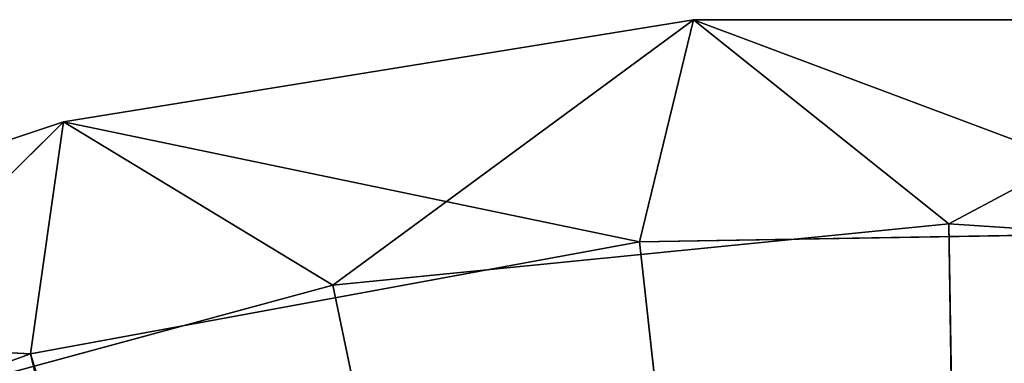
# Model space of a CAD drawing. Extents: x -629 to 424, y -11 to 55.
# Tile 598 of 656: x -183 to -176.18, y 52.53 to 54.91. Entities that reach past the tile are written whole.
import ezdxf

# ---------------------------------------------------------------- set-up
doc = ezdxf.new("R2010")
doc.units = 0
doc.header["$LTSCALE"] = 25.4
doc.layers.get('0').update_dxf_attribs({"color": 13, "linetype": 'CONTINUOUS'})

# ---------------------------------------------------------------- blocks, each defined once
blk = doc.blocks.new('IMBRIA-IV-9191-9192_STL_2')
at = {"color": 44}
for p, q in [((459.9335, 1352.295, 63.9862), (455.8959, 1352.295, 62.5244)), ((455.8959, 1352.295, 62.5244), (459.9335, 1258.295, 63.9862)), ((455.8959, 1352.295, 62.5244), (459.9335, 1258.295, 63.9862)), ((459.9335, 1352.295, 63.9862), (455.8959, 1352.295, 62.5244)), ((460.1619, 1254.295, 65.5945), (455.9636, 1352.295, 64.1942)), ((460.1619, 1254.295, 65.5945), (455.9636, 1352.295, 64.1942)), ((460.1619, 1352.295, 65.5945), (455.9636, 1352.295, 64.1942)), ((455.9636, 1352.295, 64.1942), (459.9335, 1352.295, 63.9862)), ((455.9636, 1352.295, 64.1942), (459.9335, 1352.295, 63.9862)), ((460.1619, 1352.295, 65.5945), (455.9636, 1352.295, 64.1942)), ((460.1619, 1352.295, 65.5945), (459.9335, 1352.295, 63.9862)), ((460.1619, 1352.295, 65.5945), (459.9335, 1352.295, 63.9862)), ((464.1567, 1352.295, 64.7635), (459.9335, 1352.295, 63.9862)), ((459.9335, 1352.295, 63.9862), (459.9335, 1258.295, 63.9862)), ((459.9335, 1352.295, 63.9862), (459.9335, 1258.295, 63.9862)), ((459.9335, 1352.295, 63.9862), (464.1567, 1258.295, 64.7635)), ((459.9335, 1352.295, 63.9862), (464.1567, 1258.295, 64.7635)), ((464.1567, 1352.295, 64.7635), (459.9335, 1352.295, 63.9862)), ((460.1619, 1254.295, 65.5945), (460.1619, 1352.295, 65.5945)), ((460.1619, 1254.295, 65.5945), (460.1619, 1352.295, 65.5945)), ((464.5305, 1254.295, 66.3032), (460.1619, 1352.295, 65.5945)), ((464.5305, 1254.295, 66.3032), (460.1619, 1352.295, 65.5945)), ((464.5305, 1352.295, 66.3032), (460.1619, 1352.295, 65.5945)), ((460.1619, 1352.295, 65.5945), (464.1567, 1352.295, 64.7635)), ((460.1619, 1352.295, 65.5945), (464.1567, 1352.295, 64.7635)), ((464.5305, 1352.295, 66.3032), (460.1619, 1352.295, 65.5945)), ((464.5305, 1352.295, 66.3032), (464.1567, 1352.295, 64.7635)), ((464.5305, 1352.295, 66.3032), (464.1567, 1352.295, 64.7635)), ((468.4503, 1352.295, 64.8351), (464.1567, 1352.295, 64.7635)), ((464.1567, 1352.295, 64.7635), (464.1567, 1258.295, 64.7635)), ((464.1567, 1352.295, 64.7635), (464.1567, 1258.295, 64.7635)), ((464.1567, 1352.295, 64.7635), (468.4503, 1258.295, 64.8351)), ((464.1567, 1352.295, 64.7635), (468.4503, 1258.295, 64.8351)), ((468.4503, 1352.295, 64.8351), (464.1567, 1352.295, 64.7635)), ((464.5305, 1254.295, 66.3032), (464.5305, 1352.295, 66.3032)), ((464.5305, 1254.295, 66.3032), (464.5305, 1352.295, 66.3032)), ((468.9561, 1254.295, 66.3019), (464.5305, 1352.295, 66.3032)), ((468.9561, 1254.295, 66.3019), (464.5305, 1352.295, 66.3032)), ((468.9561, 1352.295, 66.3019), (464.5305, 1352.295, 66.3032)), ((464.5305, 1352.295, 66.3032), (468.4503, 1352.295, 64.8351)), ((464.5305, 1352.295, 66.3032), (468.4503, 1352.295, 64.8351)), ((468.9561, 1352.295, 66.3019), (464.5305, 1352.295, 66.3032)), ((459.9335, 1258.295, 63.9862), (455.8959, 1258.295, 62.5244)), ((459.9335, 1258.295, 63.9862), (455.8959, 1258.295, 62.5244)), ((464.1567, 1258.295, 64.7635), (459.9335, 1258.295, 63.9862)), ((465.1277, 1258.295, 42.0006), (459.9335, 1258.295, 63.9862)), ((459.9335, 1258.295, 63.9862), (466.6358, 1258.295, 42.3903)), ((465.1277, 1258.295, 42.0006), (459.9335, 1258.295, 63.9862)), ((464.1567, 1258.295, 64.7635), (459.9335, 1258.295, 63.9862)), ((459.9335, 1258.295, 63.9862), (466.6358, 1258.295, 42.3903)), ((468.4503, 1258.295, 64.8351), (464.1567, 1258.295, 64.7635)), ((464.1567, 1258.295, 64.7635), (466.6358, 1258.295, 42.3903)), ((464.1567, 1258.295, 64.7635), (466.6358, 1258.295, 42.3903)), ((468.4503, 1258.295, 64.8351), (464.1567, 1258.295, 64.7635)), ((457.8845, 1257.295, 63.3388), (462.0291, 1254.295, 64.4622)), ((457.8845, 1257.295, 63.3388), (462.0291, 1254.295, 64.4622)), ((457.8845, 1257.295, 63.3388), (462.0291, 1257.295, 64.4622)), ((457.8845, 1257.295, 63.3388), (462.0291, 1257.295, 64.4622)), ((462.0291, 1257.295, 64.4622), (462.0291, 1254.295, 64.4622)), ((462.0291, 1257.295, 64.4622), (462.0291, 1254.295, 64.4622)), ((462.0291, 1257.295, 64.4622), (466.302, 1254.295, 64.8881)), ((462.0291, 1257.295, 64.4622), (466.302, 1254.295, 64.8881)), ((462.0291, 1257.295, 64.4622), (466.302, 1257.295, 64.8881)), ((466.6358, 1257.295, 42.3903), (462.0291, 1257.295, 64.4622)), ((462.0291, 1257.295, 64.4622), (466.302, 1257.295, 64.8881)), ((466.6358, 1257.295, 42.3903), (462.0291, 1257.295, 64.4622)), ((466.302, 1257.295, 64.8881), (466.302, 1254.295, 64.8881)), ((466.302, 1257.295, 64.8881), (466.302, 1254.295, 64.8881)), ((466.302, 1257.295, 64.8881), (470.5868, 1254.295, 64.6049)), ((466.302, 1257.295, 64.8881), (470.5868, 1254.295, 64.6049)), ((466.302, 1257.295, 64.8881), (470.5868, 1257.295, 64.6049)), ((466.302, 1257.295, 64.8881), (470.5868, 1257.295, 64.6049)), ((466.302, 1257.295, 64.8881), (466.6358, 1257.295, 42.3903)), ((466.302, 1257.295, 64.8881), (466.6358, 1257.295, 42.3903)), ((455.9636, 1254.295, 64.1942), (460.1619, 1254.295, 65.5945)), ((455.9636, 1254.295, 64.1942), (460.1619, 1254.295, 65.5945)), ((460.1619, 1254.295, 65.5945), (457.8845, 1254.295, 63.3388)), ((457.8845, 1254.295, 63.3388), (462.0291, 1254.295, 64.4622)), ((460.1619, 1254.295, 65.5945), (457.8845, 1254.295, 63.3388)), ((457.8845, 1254.295, 63.3388), (462.0291, 1254.295, 64.4622)), ((460.1619, 1254.295, 65.5945), (464.5305, 1254.295, 66.3032)), ((460.1619, 1254.295, 65.5945), (464.5305, 1254.295, 66.3032)), ((460.1619, 1254.295, 65.5945), (462.0291, 1254.295, 64.4622)), ((460.1619, 1254.295, 65.5945), (462.0291, 1254.295, 64.4622)), ((464.5305, 1254.295, 66.3032), (462.0291, 1254.295, 64.4622)), ((462.0291, 1254.295, 64.4622), (466.302, 1254.295, 64.8881)), ((464.5305, 1254.295, 66.3032), (462.0291, 1254.295, 64.4622)), ((462.0291, 1254.295, 64.4622), (466.302, 1254.295, 64.8881)), ((464.5305, 1254.295, 66.3032), (468.9561, 1254.295, 66.3019)), ((464.5305, 1254.295, 66.3032), (468.9561, 1254.295, 66.3019)), ((464.5305, 1254.295, 66.3032), (466.302, 1254.295, 64.8881)), ((464.5305, 1254.295, 66.3032), (466.302, 1254.295, 64.8881)), ((468.9561, 1254.295, 66.3019), (466.302, 1254.295, 64.8881)), ((466.302, 1254.295, 64.8881), (470.5868, 1254.295, 64.6049)), ((468.9561, 1254.295, 66.3019), (466.302, 1254.295, 64.8881)), ((466.302, 1254.295, 64.8881), (470.5868, 1254.295, 64.6049))]:
    blk.add_line(p, q, dxfattribs=at)
mesh = blk.add_polyface(dxfattribs=at)
corners = [(455.9636, 1352.295, 64.1942), (459.9335, 1352.295, 63.9862), (455.8959, 1352.295, 62.5244)]
mesh.append_faces([[corners[k] for k in face] for face in [(0, 1, 2)]], dxfattribs={"color": 44})
mesh = blk.add_polyface(dxfattribs=at)
corners = [(459.9335, 1258.295, 63.9862), (455.8959, 1258.295, 62.5244), (455.8959, 1352.295, 62.5244)]
mesh.append_faces([[corners[k] for k in face] for face in [(0, 1, 2)]], dxfattribs={"color": 44})
mesh = blk.add_polyface(dxfattribs=at)
corners = [(459.9335, 1258.295, 63.9862), (455.8959, 1352.295, 62.5244), (459.9335, 1352.295, 63.9862)]
mesh.append_faces([[corners[k] for k in face] for face in [(0, 1, 2)]], dxfattribs={"color": 44})
mesh = blk.add_polyface(dxfattribs=at)
corners = [(460.1619, 1254.295, 65.5945), (455.9636, 1352.295, 64.1942), (455.9636, 1254.295, 64.1942)]
mesh.append_faces([[corners[k] for k in face] for face in [(0, 1, 2)]], dxfattribs={"color": 44})
mesh = blk.add_polyface(dxfattribs=at)
corners = [(460.1619, 1352.295, 65.5945), (455.9636, 1352.295, 64.1942), (460.1619, 1254.295, 65.5945)]
mesh.append_faces([[corners[k] for k in face] for face in [(0, 1, 2)]], dxfattribs={"color": 44})
mesh = blk.add_polyface(dxfattribs=at)
corners = [(460.1619, 1352.295, 65.5945), (459.9335, 1352.295, 63.9862), (455.9636, 1352.295, 64.1942)]
mesh.append_faces([[corners[k] for k in face] for face in [(0, 1, 2)]], dxfattribs={"color": 44})
mesh = blk.add_polyface(dxfattribs=at)
corners = [(460.1619, 1352.295, 65.5945), (464.1567, 1352.295, 64.7635), (459.9335, 1352.295, 63.9862)]
mesh.append_faces([[corners[k] for k in face] for face in [(0, 1, 2)]], dxfattribs={"color": 44})
mesh = blk.add_polyface(dxfattribs=at)
corners = [(464.1567, 1258.295, 64.7635), (459.9335, 1258.295, 63.9862), (459.9335, 1352.295, 63.9862)]
mesh.append_faces([[corners[k] for k in face] for face in [(0, 1, 2)]], dxfattribs={"color": 44})
mesh = blk.add_polyface(dxfattribs=at)
corners = [(464.1567, 1258.295, 64.7635), (459.9335, 1352.295, 63.9862), (464.1567, 1352.295, 64.7635)]
mesh.append_faces([[corners[k] for k in face] for face in [(0, 1, 2)]], dxfattribs={"color": 44})
mesh = blk.add_polyface(dxfattribs=at)
corners = [(464.5305, 1254.295, 66.3032), (460.1619, 1352.295, 65.5945), (460.1619, 1254.295, 65.5945)]
mesh.append_faces([[corners[k] for k in face] for face in [(0, 1, 2)]], dxfattribs={"color": 44})
mesh = blk.add_polyface(dxfattribs=at)
corners = [(464.5305, 1352.295, 66.3032), (460.1619, 1352.295, 65.5945), (464.5305, 1254.295, 66.3032)]
mesh.append_faces([[corners[k] for k in face] for face in [(0, 1, 2)]], dxfattribs={"color": 44})
mesh = blk.add_polyface(dxfattribs=at)
corners = [(464.5305, 1352.295, 66.3032), (464.1567, 1352.295, 64.7635), (460.1619, 1352.295, 65.5945)]
mesh.append_faces([[corners[k] for k in face] for face in [(0, 1, 2)]], dxfattribs={"color": 44})
mesh = blk.add_polyface(dxfattribs=at)
corners = [(464.5305, 1352.295, 66.3032), (468.4503, 1352.295, 64.8351), (464.1567, 1352.295, 64.7635)]
mesh.append_faces([[corners[k] for k in face] for face in [(0, 1, 2)]], dxfattribs={"color": 44})
mesh = blk.add_polyface(dxfattribs=at)
corners = [(468.4503, 1258.295, 64.8351), (464.1567, 1258.295, 64.7635), (464.1567, 1352.295, 64.7635)]
mesh.append_faces([[corners[k] for k in face] for face in [(0, 1, 2)]], dxfattribs={"color": 44})
mesh = blk.add_polyface(dxfattribs=at)
corners = [(468.4503, 1258.295, 64.8351), (464.1567, 1352.295, 64.7635), (468.4503, 1352.295, 64.8351)]
mesh.append_faces([[corners[k] for k in face] for face in [(0, 1, 2)]], dxfattribs={"color": 44})
mesh = blk.add_polyface(dxfattribs=at)
corners = [(468.9561, 1254.295, 66.3019), (464.5305, 1352.295, 66.3032), (464.5305, 1254.295, 66.3032)]
mesh.append_faces([[corners[k] for k in face] for face in [(0, 1, 2)]], dxfattribs={"color": 44})
mesh = blk.add_polyface(dxfattribs=at)
corners = [(468.9561, 1352.295, 66.3019), (464.5305, 1352.295, 66.3032), (468.9561, 1254.295, 66.3019)]
mesh.append_faces([[corners[k] for k in face] for face in [(0, 1, 2)]], dxfattribs={"color": 44})
mesh = blk.add_polyface(dxfattribs=at)
corners = [(464.5305, 1352.295, 66.3032), (468.9561, 1352.295, 66.3019), (468.4503, 1352.295, 64.8351)]
mesh.append_faces([[corners[k] for k in face] for face in [(0, 1, 2)]], dxfattribs={"color": 44})
mesh = blk.add_polyface(dxfattribs=at)
corners = [(459.9335, 1258.295, 63.9862), (465.1277, 1258.295, 42.0006), (455.8959, 1258.295, 62.5244)]
mesh.append_faces([[corners[k] for k in face] for face in [(0, 1, 2)]], dxfattribs={"color": 44})
mesh = blk.add_polyface(dxfattribs=at)
corners = [(459.9335, 1258.295, 63.9862), (466.6358, 1258.295, 42.3903), (465.1277, 1258.295, 42.0006)]
mesh.append_faces([[corners[k] for k in face] for face in [(0, 1, 2)]], dxfattribs={"color": 44})
mesh = blk.add_polyface(dxfattribs=at)
corners = [(464.1567, 1258.295, 64.7635), (466.6358, 1258.295, 42.3903), (459.9335, 1258.295, 63.9862)]
mesh.append_faces([[corners[k] for k in face] for face in [(0, 1, 2)]], dxfattribs={"color": 44})
mesh = blk.add_polyface(dxfattribs=at)
corners = [(468.4503, 1258.295, 64.8351), (466.6358, 1258.295, 42.3903), (464.1567, 1258.295, 64.7635)]
mesh.append_faces([[corners[k] for k in face] for face in [(0, 1, 2)]], dxfattribs={"color": 44})
mesh = blk.add_polyface(dxfattribs=at)
corners = [(468.4503, 1258.295, 64.8351), (468.1637, 1258.295, 42.0871), (466.6358, 1258.295, 42.3903)]
mesh.append_faces([[corners[k] for k in face] for face in [(0, 1, 2)]], dxfattribs={"color": 44})
mesh = blk.add_polyface(dxfattribs=at)
corners = [(462.0291, 1254.295, 64.4622), (457.8845, 1254.295, 63.3388), (457.8845, 1257.295, 63.3388)]
mesh.append_faces([[corners[k] for k in face] for face in [(0, 1, 2)]], dxfattribs={"color": 44})
mesh = blk.add_polyface(dxfattribs=at)
corners = [(462.0291, 1254.295, 64.4622), (457.8845, 1257.295, 63.3388), (462.0291, 1257.295, 64.4622)]
mesh.append_faces([[corners[k] for k in face] for face in [(0, 1, 2)]], dxfattribs={"color": 44})
mesh = blk.add_polyface(dxfattribs=at)
corners = [(462.0291, 1257.295, 64.4622), (457.8845, 1257.295, 63.3388), (466.6358, 1257.295, 42.3903)]
mesh.append_faces([[corners[k] for k in face] for face in [(0, 1, 2)]], dxfattribs={"color": 44})
mesh = blk.add_polyface(dxfattribs=at)
corners = [(466.302, 1254.295, 64.8881), (462.0291, 1254.295, 64.4622), (462.0291, 1257.295, 64.4622)]
mesh.append_faces([[corners[k] for k in face] for face in [(0, 1, 2)]], dxfattribs={"color": 44})
mesh = blk.add_polyface(dxfattribs=at)
corners = [(466.302, 1254.295, 64.8881), (462.0291, 1257.295, 64.4622), (466.302, 1257.295, 64.8881)]
mesh.append_faces([[corners[k] for k in face] for face in [(0, 1, 2)]], dxfattribs={"color": 44})
mesh = blk.add_polyface(dxfattribs=at)
corners = [(466.302, 1257.295, 64.8881), (462.0291, 1257.295, 64.4622), (466.6358, 1257.295, 42.3903)]
mesh.append_faces([[corners[k] for k in face] for face in [(0, 1, 2)]], dxfattribs={"color": 44})
mesh = blk.add_polyface(dxfattribs=at)
corners = [(470.5868, 1254.295, 64.6049), (466.302, 1254.295, 64.8881), (466.302, 1257.295, 64.8881)]
mesh.append_faces([[corners[k] for k in face] for face in [(0, 1, 2)]], dxfattribs={"color": 44})
mesh = blk.add_polyface(dxfattribs=at)
corners = [(470.5868, 1254.295, 64.6049), (466.302, 1257.295, 64.8881), (470.5868, 1257.295, 64.6049)]
mesh.append_faces([[corners[k] for k in face] for face in [(0, 1, 2)]], dxfattribs={"color": 44})
mesh = blk.add_polyface(dxfattribs=at)
corners = [(466.302, 1257.295, 64.8881), (466.6358, 1257.295, 42.3903), (470.5868, 1257.295, 64.6049)]
mesh.append_faces([[corners[k] for k in face] for face in [(0, 1, 2)]], dxfattribs={"color": 44})
mesh = blk.add_polyface(dxfattribs=at)
corners = [(470.5868, 1257.295, 64.6049), (466.6358, 1257.295, 42.3903), (468.1637, 1257.295, 42.0871)]
mesh.append_faces([[corners[k] for k in face] for face in [(0, 1, 2)]], dxfattribs={"color": 44})
mesh = blk.add_polyface(dxfattribs=at)
corners = [(460.1619, 1254.295, 65.5945), (455.9636, 1254.295, 64.1942), (457.8845, 1254.295, 63.3388)]
mesh.append_faces([[corners[k] for k in face] for face in [(0, 1, 2)]], dxfattribs={"color": 44})
mesh = blk.add_polyface(dxfattribs=at)
corners = [(460.1619, 1254.295, 65.5945), (457.8845, 1254.295, 63.3388), (462.0291, 1254.295, 64.4622)]
mesh.append_faces([[corners[k] for k in face] for face in [(0, 1, 2)]], dxfattribs={"color": 44})
mesh = blk.add_polyface(dxfattribs=at)
corners = [(464.5305, 1254.295, 66.3032), (460.1619, 1254.295, 65.5945), (462.0291, 1254.295, 64.4622)]
mesh.append_faces([[corners[k] for k in face] for face in [(0, 1, 2)]], dxfattribs={"color": 44})
mesh = blk.add_polyface(dxfattribs=at)
corners = [(464.5305, 1254.295, 66.3032), (462.0291, 1254.295, 64.4622), (466.302, 1254.295, 64.8881)]
mesh.append_faces([[corners[k] for k in face] for face in [(0, 1, 2)]], dxfattribs={"color": 44})
mesh = blk.add_polyface(dxfattribs=at)
corners = [(464.5305, 1254.295, 66.3032), (466.302, 1254.295, 64.8881), (468.9561, 1254.295, 66.3019)]
mesh.append_faces([[corners[k] for k in face] for face in [(0, 1, 2)]], dxfattribs={"color": 44})
mesh = blk.add_polyface(dxfattribs=at)
corners = [(468.9561, 1254.295, 66.3019), (466.302, 1254.295, 64.8881), (470.5868, 1254.295, 64.6049)]
mesh.append_faces([[corners[k] for k in face] for face in [(0, 1, 2)]], dxfattribs={"color": 44})

msp = doc.modelspace()

# ---------------------------------------------------------------- block references
at = {"color": 0, "extrusion": (0, 1, -2.77556e-16), "rotation": 180}
msp.add_blockref('IMBRIA-IV-9191-9192_STL_2', (642.8626, 2616.0182, -11.3917), dxfattribs=at)

doc.saveas('drawing.dxf')
